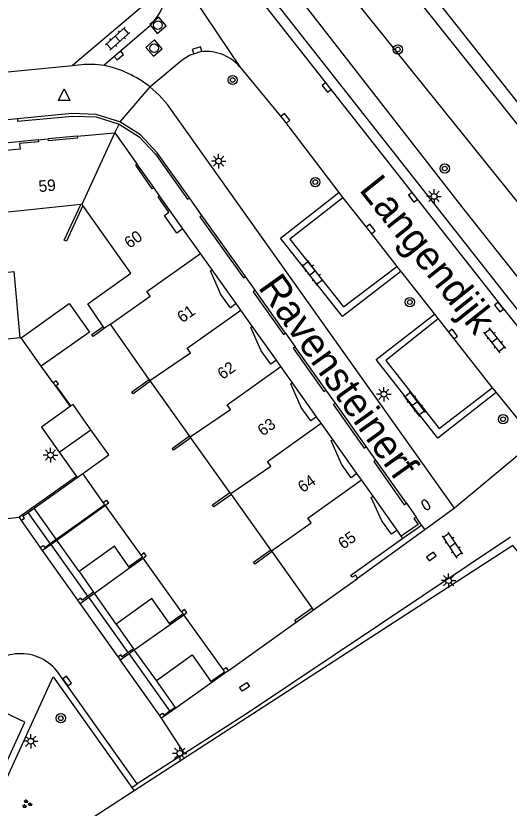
# Model space of a CAD drawing. Extents: x 124000 to 128010, y 398999 to 403000.
# Drawn here: x 126731.7 to 126774.3, y 400428.6 to 400497 of the extents above; entities that cross this region are included whole.
import ezdxf

# ---------------------------------------------------------------- set-up
doc = ezdxf.new("R2010")
doc.units = 0
for name, color, linetype in [('gg-afsc-draadraster', 7, 'Continuous'), ('gg-afsc-erfafscheiding', 7, 'Continuous'), ('gg-afsc-hekwerk', 7, 'Continuous'), ('gg-afsc-muur', 7, 'Continuous'), ('gg-anno-huisnummerreeks BGT', 7, 'Continuous'), ('gg-anno-openbare ruimte label', 7, 'Continuous'), ('gg-bbg-bijgebouw', 7, 'Continuous'), ('gg-bbg-hoofdgebouw', 7, 'Continuous'), ('gg-bbg-luifel en loopbrug', 7, 'Continuous'), ('gg-bbg-onder overbouw', 7, 'Continuous'), ('gg-bbg-pand overbouw', 7, 'Continuous'), ('gg-bbg-tussenscheiding', 7, 'Continuous'), ('gg-knt-verharding', 7, 'Continuous'), ('gg-knt-verharding nz', 7, 'Continuous'), ('gg-kntw-bovenkant insteek waterloop', 7, 'Continuous'), ('gg-kntw-waterlijn', 7, 'Continuous'), ('gt-grn-groengrens', 7, 'Continuous'), ('gt-grn-weggrens', 7, 'Continuous'), ('gt-symb-boom', 7, 'Continuous'), ('gt-symb-brandkraan', 7, 'Continuous'), ('gt-symb-groenvak', 7, 'Continuous'), ('gt-symb-klinker verharding', 7, 'Continuous'), ('gt-symb-kolk', 7, 'Continuous'), ('gt-symb-kolk center center', 7, 'Continuous'), ('gt-symb-lichtmast', 7, 'Continuous'), ('gt-symb-rioolschacht', 7, 'Continuous'), ('gt-symb-waterafsluiter', 7, 'Continuous')]:
    doc.layers.add(name, color=color, linetype=linetype)

# ---------------------------------------------------------------- blocks, each defined once
blk = doc.blocks.new('gt0-KL1')
at = {"layer": 'gt-symb-klinker verharding'}
for p, q in [((-1.15, 0.3), (1.15, 0.3)), ((-1, -0.3), (-1, 0.3)), ((-0.5, 0.3), (-0.5, 0.45)), ((0, -0.3), (0, 0.3)), ((0.5, 0.3), (0.5, 0.45)), ((1, -0.3), (1, 0.3)), ((-1.15, -0.3), (1.15, -0.3)), ((-0.5, -0.45), (-0.5, -0.3)), ((0.5, -0.45), (0.5, -0.3))]:
    blk.add_line(p, q, dxfattribs=at)
blk = doc.blocks.new('gt0-BR')
at = {"layer": 'gt-symb-brandkraan'}
for centre, radius, start, end in [((-0.244, 0), 0.206, 107.56694, 252.43307), ((0.599, -2.664), 3, 106.89205, 107.56694), ((0, -0.691), 0.938, 73.10799, 106.89205), ((-0.599, -2.664), 3, 72.43309, 73.10799), ((0.244, 0), 0.206, 287.56695, 72.43309), ((0.599, 2.664), 3, 252.43307, 253.10797), ((0, 0.691), 0.938, 253.10797, 286.89206), ((-0.599, 2.664), 3, 286.89206, 287.56695)]:
    blk.add_arc(centre, radius, start, end, dxfattribs=at)
blk = doc.blocks.new('gt0-LMAST')
at = {"layer": 'gt-symb-lichtmast'}
for p, q in [((-0.182, 0.173), (-0.447, 0.438)), ((-0.005, 0.246), (-0.005, 0.621)), ((0.172, 0.173), (0.437, 0.438)), ((-0.255, -0.004), (-0.63, -0.004)), ((-0.182, -0.181), (-0.447, -0.446)), ((-0.005, -0.254), (-0.005, -0.629)), ((0.437, -0.446), (0.172, -0.181)), ((0.245, -0.004), (0.62, -0.004))]:
    blk.add_line(p, q, dxfattribs=at)
blk.add_circle((-0.005, -0.004), 0.25, dxfattribs=at)
blk = doc.blocks.new('gt0-BOOM')
at = {"layer": 'gt-symb-boom'}
for radius in [0.4, 0.2]:
    blk.add_circle((0, 0), radius, dxfattribs=at)
blk = doc.blocks.new('gt0-KOLK')
at = {"layer": 'gt-symb-kolk'}
blk.add_lwpolyline([(0, 0), (0.375, 0), (0.375, 0.4), (-0.375, 0.4), (-0.375, 0), (0, 0)], dxfattribs=at)
blk = doc.blocks.new('gt0-KOLKCC')
at = {"layer": 'gt-symb-kolk center center'}
blk.add_lwpolyline([(-0.375, 0.2), (0.375, 0.2), (0.375, -0.2), (-0.375, -0.2)], close=True, dxfattribs=at)
blk = doc.blocks.new('gt0-WAFSL')
at = {"layer": 'gt-symb-waterafsluiter'}
for p, q in [((-0.5, -0.333), (0, 0.667)), ((0, 0.667), (0.5, -0.333)), ((0.5, -0.333), (-0.5, -0.333))]:
    blk.add_line(p, q, dxfattribs=at)
blk = doc.blocks.new('gt0-RS')
at = {"layer": 'gt-symb-rioolschacht'}
blk.add_lwpolyline([(-0.5, -0.5), (0.5, -0.5), (0.5, 0.5), (-0.5, 0.5)], close=True, dxfattribs=at)
blk.add_circle((0, 0), 0.375, dxfattribs=at)
blk = doc.blocks.new('gt0-GRVAK')
at = {"layer": 'gt-symb-groenvak'}
for p, q in [((-0.11, 0.189), (-0.228, 0.24)), ((-0.182, 0.153), (0.088, 0.153)), ((-0.091, 0.211), (-0.156, 0.322)), ((-0.047, 0.214), (-0.047, 0.393)), ((-0.004, 0.211), (0.061, 0.322)), ((0.015, 0.189), (0.133, 0.24)), ((0.262, -0.052), (0.197, 0.059)), ((0.305, -0.049), (0.305, 0.13)), ((0.349, -0.052), (0.414, 0.059)), ((-0.245, -0.228), (-0.363, -0.177)), ((-0.318, -0.264), (-0.047, -0.264)), ((-0.226, -0.206), (-0.291, -0.095)), ((-0.183, -0.203), (-0.183, -0.024)), ((-0.139, -0.206), (-0.074, -0.095)), ((-0.12, -0.228), (-0.002, -0.177)), ((0.243, -0.074), (0.125, -0.023)), ((0.17, -0.11), (0.441, -0.11)), ((0.368, -0.074), (0.486, -0.023))]:
    blk.add_line(p, q, dxfattribs=at)

msp = doc.modelspace()

# ---------------------------------------------------------------- linework, layer by layer
at = {"layer": 'gg-afsc-draadraster'}
msp.add_lwpolyline([(126737.818, 400527.425), (126737.742, 400527.292), (126768.738, 400488.804), (126807.433, 400440.756), (126820.025, 400425.119)], dxfattribs=at)
at = {"layer": 'gg-afsc-erfafscheiding'}
for p, q in [((126737.175, 400449.033), (126733.312, 400454.516)), ((126740.391, 400444.493), (126738.504, 400447.171)), ((126743.874, 400439.634), (126741.953, 400442.275))]:
    msp.add_line(p, q, dxfattribs=at)
at = {"layer": 'gg-afsc-hekwerk'}
for p, q in [((126732.165, 400469.223), (126732.068, 400469.213)), ((126734.952, 400465.315), (126733.915, 400466.769)), ((126750.074, 400440.467), (126755.931, 400444.665)), ((126741.948, 400430.098), (126725.543, 400419.474))]:
    msp.add_line(p, q, dxfattribs=at)
msp.add_lwpolyline([(126760.327, 400372.363), (126810.449, 400407.907), (126774.658, 400451.282), (126741.948, 400430.098)], dxfattribs=at)
at = {"layer": 'gg-afsc-muur'}
for p, q in [((126751.551, 400474.498), (126747.783, 400479.789)), ((126755.025, 400469.615), (126752.384, 400473.324)), ((126758.506, 400464.712), (126755.859, 400468.444)), ((126734.952, 400465.315), (126736.406, 400463.276)), ((126761.98, 400459.818), (126759.336, 400463.564)), ((126765.46, 400454.922), (126762.812, 400458.642)), ((126736.952, 400457.24), (126731.992, 400453.721)), ((126731.992, 400453.721), (126732.178, 400453.45)), ((126766.781, 400453.042), (126766.294, 400453.74)), ((126765.146, 400451.903), (126766.781, 400453.042)), ((126734.012, 400450.846), (126733.827, 400451.107)), ((126734.754, 400451.377), (126734.012, 400450.846)), ((126737.26, 400446.281), (126738.015, 400446.821)), ((126737.26, 400446.281), (126737.068, 400446.552)), ((126755.931, 400444.665), (126757.43, 400445.731)), ((126740.552, 400441.673), (126740.738, 400441.412)), ((126740.738, 400441.412), (126741.499, 400441.953)), ((126750.074, 400440.467), (126748.639, 400439.447)), ((126745.544, 400437.246), (126744.314, 400436.371)), ((126744.314, 400436.371), (126744.127, 400436.631))]:
    msp.add_line(p, q, dxfattribs=at)
for points in [[(126740.708, 400487.866), (126738.659, 400488.494), (126736.567, 400488.577), (126731.854, 400488.128)], [(126731.854, 400488.128), (126731.873, 400487.923), (126736.608, 400488.372), (126738.644, 400488.289), (126740.637, 400487.673)], [(126746.713, 400481.307), (126743.939, 400485.198), (126742.491, 400486.749), (126740.708, 400487.866)], [(126740.637, 400487.673), (126742.385, 400486.581), (126743.778, 400485.088), (126746.548, 400481.189), (126746.713, 400481.307)], [(126735.998, 400477.593), (126735.904, 400477.637), (126737.326, 400480.737)], [(126737.514, 400480.648), (126736.089, 400477.551), (126735.998, 400477.593)], [(126747.783, 400479.789), (126747.616, 400479.672), (126751.382, 400474.382), (126751.551, 400474.498)], [(126752.384, 400473.324), (126752.211, 400473.198), (126754.851, 400469.492), (126755.025, 400469.615)], [(126739.386, 400470.046), (126738.396, 400469.34), (126738.279, 400469.509), (126739.275, 400470.206)], [(126755.859, 400468.444), (126755.684, 400468.317), (126758.335, 400464.593), (126758.506, 400464.712)], [(126736.482, 400463.33), (126735.213, 400465.109), (126735.392, 400465.237), (126735.205, 400465.497), (126734.952, 400465.315)], [(126741.804, 400464.474), (126741.752, 400464.547), (126743.25, 400465.615)], [(126743.359, 400465.461), (126741.862, 400464.392), (126741.804, 400464.474)], [(126759.336, 400463.564), (126759.168, 400463.426), (126761.802, 400459.69), (126761.98, 400459.818)], [(126745.288, 400459.588), (126745.23, 400459.67), (126746.731, 400460.74)], [(126746.847, 400460.578), (126745.346, 400459.507), (126745.288, 400459.588)], [(126762.812, 400458.642), (126762.639, 400458.53), (126765.281, 400454.803), (126765.46, 400454.922)], [(126748.778, 400454.695), (126748.714, 400454.785), (126750.217, 400455.857)], [(126750.339, 400455.687), (126748.836, 400454.614), (126748.778, 400454.695)], [(126739.276, 400455.007), (126739.536, 400455.193), (126739.722, 400454.932), (126739.462, 400454.746)], [(126732.178, 400453.45), (126732.456, 400453.638), (126732.329, 400453.815), (126732.779, 400454.136)], [(126766.294, 400453.74), (126766.12, 400453.621), (126766.485, 400453.093), (126765.024, 400452.075)], [(126733.827, 400451.107), (126734.08, 400451.286), (126734.207, 400451.107), (126734.696, 400451.457)], [(126752.315, 400449.762), (126752.258, 400449.848), (126753.751, 400450.909)], [(126742.723, 400450.19), (126742.983, 400450.376), (126742.797, 400450.637), (126742.536, 400450.451)], [(126753.861, 400450.754), (126752.37, 400449.679), (126752.315, 400449.762)], [(126737.951, 400446.911), (126737.456, 400446.558), (126737.329, 400446.737), (126737.068, 400446.552)], [(126746.22, 400445.304), (126746.48, 400445.489), (126746.294, 400445.75), (126746.033, 400445.565)], [(126755.931, 400444.665), (126755.815, 400444.828), (126757.313, 400445.896)], [(126741.435, 400442.043), (126740.91, 400441.672), (126740.79, 400441.842), (126740.552, 400441.673)], [(126749.631, 400440.559), (126749.899, 400440.734), (126750.074, 400440.467)], [(126744.127, 400436.631), (126744.378, 400436.812), (126744.507, 400436.634), (126745.036, 400437.012)]]:
    msp.add_lwpolyline(points, dxfattribs=at)
at = {"layer": 'gg-bbg-bijgebouw'}
for p, q in [((126736.482, 400463.33), (126736.406, 400463.276)), ((126735.473, 400459.327), (126736.952, 400457.24)), ((126736.952, 400457.24), (126737.012, 400457.156)), ((126737.012, 400457.156), (126737.492, 400457.499)), ((126738.504, 400447.171), (126741.551, 400449.352)), ((126741.551, 400449.352), (126741.491, 400449.436)), ((126738.44, 400447.26), (126738.504, 400447.171)), ((126741.953, 400442.275), (126745.045, 400444.47)), ((126745.045, 400444.47), (126744.985, 400444.554)), ((126741.89, 400442.365), (126741.953, 400442.275)), ((126748.639, 400439.447), (126745.544, 400437.246)), ((126748.576, 400439.536), (126748.639, 400439.447)), ((126745.544, 400437.246), (126745.484, 400437.331))]:
    msp.add_line(p, q, dxfattribs=at)
for points in [[(126736.406, 400463.276), (126733.929, 400461.505), (126735.473, 400459.327)], [(126738.209, 400461.282), (126736.661, 400463.458), (126736.482, 400463.33)], [(126737.492, 400457.499), (126739.753, 400459.112), (126738.209, 400461.282)], [(126741.491, 400449.436), (126740.227, 400451.209), (126737.175, 400449.033), (126738.44, 400447.26)], [(126744.985, 400444.554), (126743.474, 400446.691), (126740.391, 400444.493), (126741.89, 400442.365)], [(126745.484, 400437.331), (126743.874, 400439.634), (126746.948, 400441.826), (126748.576, 400439.536)]]:
    msp.add_lwpolyline(points, dxfattribs=at)
at = {"layer": 'gg-bbg-hoofdgebouw'}
for p, q in [((126737.029, 400486.627), (126740.267, 400486.922)), ((126740.267, 400486.922), (126742.17, 400484.242)), ((126733.654, 400486.307), (126734.516, 400486.387)), ((126744.135, 400481.484), (126743.633, 400482.188)), ((126737.442, 400480.749), (126737.326, 400480.737)), ((126737.514, 400480.648), (126737.442, 400480.749)), ((126747.667, 400476.509), (126746.16, 400478.624)), ((126748.67, 400475.101), (126747.667, 400476.509)), ((126751.145, 400471.613), (126750.749, 400472.167)), ((126752.145, 400470.214), (126751.145, 400471.613)), ((126739.386, 400470.046), (126739.275, 400470.206)), ((126739.894, 400470.408), (126739.386, 400470.046)), ((126743.25, 400465.615), (126739.894, 400470.408)), ((126754.621, 400466.727), (126754.232, 400467.274)), ((126755.62, 400465.324), (126754.621, 400466.727)), ((126743.301, 400465.542), (126743.25, 400465.615)), ((126743.359, 400465.461), (126743.301, 400465.542)), ((126746.731, 400460.74), (126743.359, 400465.461)), ((126758.101, 400461.831), (126757.702, 400462.389)), ((126759.102, 400460.429), (126758.101, 400461.831)), ((126746.789, 400460.659), (126746.731, 400460.74)), ((126746.847, 400460.578), (126746.789, 400460.659)), ((126750.217, 400455.857), (126746.847, 400460.578)), ((126761.571, 400456.94), (126761.174, 400457.489)), ((126762.581, 400455.543), (126761.571, 400456.94)), ((126750.281, 400455.768), (126750.217, 400455.857)), ((126750.339, 400455.687), (126750.281, 400455.768)), ((126753.751, 400450.909), (126750.339, 400455.687)), ((126765.024, 400452.075), (126764.654, 400452.599)), ((126765.146, 400451.903), (126765.024, 400452.075)), ((126753.813, 400450.822), (126753.751, 400450.909)), ((126753.861, 400450.754), (126753.813, 400450.822)), ((126757.313, 400445.896), (126753.861, 400450.754)), ((126757.43, 400445.731), (126761.248, 400448.444)), ((126757.43, 400445.731), (126757.313, 400445.896))]:
    msp.add_line(p, q, dxfattribs=at)
for points in [[(126737.326, 400480.737), (126730.183, 400479.973), (126730.729, 400474.864), (126731.536, 400474.944), (126731.568, 400474.621)], [(126739.275, 400470.206), (126737.924, 400472.154), (126741.656, 400474.787), (126737.514, 400480.648)], [(126761.248, 400448.444), (126761.099, 400448.712), (126760.776, 400448.532), (126760.635, 400448.702), (126765.146, 400451.903)]]:
    msp.add_lwpolyline(points, dxfattribs=at)
at = {"layer": 'gg-bbg-luifel en loopbrug'}
for p, q in [((126731.568, 400474.621), (126732.068, 400469.213)), ((126732.068, 400469.213), (126729.191, 400468.931)), ((126733.915, 400466.769), (126732.165, 400469.223)), ((126733.312, 400454.516), (126737.012, 400457.156)), ((126739.276, 400455.007), (126737.492, 400457.499)), ((126732.779, 400454.136), (126733.312, 400454.516)), ((126739.462, 400454.746), (126734.754, 400451.377)), ((126742.536, 400450.451), (126739.462, 400454.746)), ((126734.696, 400451.457), (126732.779, 400454.136)), ((126737.951, 400446.911), (126734.754, 400451.377)), ((126742.664, 400450.272), (126741.491, 400449.436)), ((126742.536, 400450.451), (126742.664, 400450.272)), ((126741.551, 400449.352), (126742.723, 400450.19)), ((126746.033, 400445.565), (126742.723, 400450.19)), ((126738.44, 400447.26), (126737.951, 400446.911)), ((126738.015, 400446.821), (126738.504, 400447.171)), ((126741.435, 400442.043), (126738.015, 400446.821)), ((126746.033, 400445.565), (126746.161, 400445.386)), ((126746.161, 400445.386), (126744.985, 400444.554)), ((126745.045, 400444.47), (126746.22, 400445.304)), ((126749.631, 400440.559), (126746.22, 400445.304)), ((126741.89, 400442.365), (126741.435, 400442.043)), ((126741.499, 400441.953), (126741.953, 400442.275)), ((126745.036, 400437.012), (126741.499, 400441.953)), ((126745.036, 400437.012), (126745.484, 400437.331))]:
    msp.add_line(p, q, dxfattribs=at)
for points in [[(126732.165, 400469.223), (126736.336, 400472.166), (126738.074, 400469.703), (126733.915, 400466.769)], [(126734.696, 400451.457), (126739.403, 400454.828), (126739.276, 400455.007)], [(126748.576, 400439.536), (126749.752, 400440.375), (126749.631, 400440.559)]]:
    msp.add_lwpolyline(points, dxfattribs=at)
at = {"layer": 'gg-bbg-onder overbouw'}
for points in [[(126737.029, 400486.627), (126737.044, 400486.468), (126734.531, 400486.228), (126734.516, 400486.387)], [(126733.654, 400486.307), (126733.669, 400486.143), (126732.034, 400485.989), (126732.08, 400485.5), (126730.237, 400485.326), (126730.176, 400485.973)], [(126743.633, 400482.188), (126743.503, 400482.095), (126742.08, 400484.124), (126742.17, 400484.242)], [(126746.16, 400478.624), (126745.631, 400478.247), (126744.564, 400479.783), (126744.95, 400480.055), (126744.009, 400481.385), (126744.135, 400481.484)], [(126750.749, 400472.167), (126750.261, 400471.818), (126749.442, 400472.964), (126748.542, 400475.003), (126748.67, 400475.101)], [(126754.232, 400467.274), (126753.743, 400466.926), (126752.923, 400468.088), (126752.021, 400470.117), (126752.145, 400470.214)], [(126757.702, 400462.389), (126757.214, 400462.04), (126756.379, 400463.205), (126755.474, 400465.238), (126755.62, 400465.324)], [(126761.174, 400457.489), (126760.688, 400457.137), (126759.867, 400458.313), (126758.951, 400460.335), (126759.102, 400460.429)], [(126764.654, 400452.599), (126764.164, 400452.253), (126763.348, 400453.418), (126762.426, 400455.439), (126762.581, 400455.543)]]:
    msp.add_lwpolyline(points, dxfattribs=at)
at = {"layer": 'gg-bbg-pand overbouw'}
for p, q in [((126737.029, 400486.627), (126734.516, 400486.387)), ((126733.654, 400486.307), (126730.176, 400485.973)), ((126743.633, 400482.188), (126742.17, 400484.242)), ((126746.16, 400478.624), (126744.135, 400481.484)), ((126750.749, 400472.167), (126748.67, 400475.101)), ((126754.232, 400467.274), (126752.145, 400470.214)), ((126757.702, 400462.389), (126755.62, 400465.324)), ((126761.174, 400457.489), (126759.102, 400460.429)), ((126764.654, 400452.599), (126762.581, 400455.543))]:
    msp.add_line(p, q, dxfattribs=at)
at = {"layer": 'gg-bbg-tussenscheiding'}
for p, q in [((126737.442, 400480.749), (126740.267, 400486.922)), ((126735.473, 400459.327), (126738.209, 400461.282))]:
    msp.add_line(p, q, dxfattribs=at)
for points in [[(126739.894, 400470.408), (126743.324, 400472.811), (126743.037, 400473.221), (126747.667, 400476.509)], [(126743.301, 400465.542), (126743.302, 400465.542), (126746.799, 400467.907), (126746.516, 400468.325), (126751.145, 400471.613)], [(126746.789, 400460.659), (126750.271, 400463.019), (126749.989, 400463.436), (126754.621, 400466.727)], [(126750.281, 400455.768), (126753.75, 400458.124), (126753.468, 400458.539), (126758.101, 400461.831)], [(126753.813, 400450.822), (126757.229, 400453.24), (126756.941, 400453.65), (126761.571, 400456.94)]]:
    msp.add_lwpolyline(points, dxfattribs=at)
at = {"layer": 'gg-knt-verharding'}
for p, q in [((126742.939, 400495.837), (126739.34, 400492.753)), ((126714.476, 400490.604), (126736.613, 400492.736)), ((126731.854, 400488.128), (126730.009, 400487.935)), ((126759.62, 400481.754), (126759.959, 400481.311)), ((126747.783, 400479.789), (126746.713, 400481.307)), ((126764.633, 400475.384), (126764.97, 400474.956)), ((126764.97, 400474.956), (126767.883, 400471.259)), ((126752.384, 400473.324), (126751.551, 400474.498)), ((126767.883, 400471.259), (126768.199, 400470.858)), ((126755.025, 400469.615), (126755.859, 400468.444)), ((126759.336, 400463.564), (126758.506, 400464.712)), ((126772.874, 400464.909), (126773.207, 400464.5)), ((126773.207, 400464.5), (126776.612, 400460.316)), ((126762.812, 400458.642), (126761.98, 400459.818)), ((126776.612, 400460.316), (126769.611, 400454.495)), ((126765.46, 400454.922), (126766.294, 400453.74)), ((126732.178, 400453.45), (126733.827, 400451.107)), ((126774.47, 400452.002), (126751.73, 400436.806)), ((126737.068, 400446.552), (126734.012, 400450.846)), ((126740.552, 400441.673), (126737.26, 400446.281)), ((126744.127, 400436.631), (126740.738, 400441.412)), ((126742.202, 400430.689), (126735.261, 400440.466)), ((126751.73, 400436.806), (126746.281, 400433.308)), ((126746.281, 400433.308), (126742.202, 400430.689)), ((126741.744, 400430.385), (126742.202, 400430.689))]:
    msp.add_line(p, q, dxfattribs=at)
for points in [[(126744.325, 400499.597), (126743.905, 400498.935), (126736.613, 400492.736)], [(126751.614, 400500), (126773.618, 400471.996), (126782.345, 400461.088)], [(126782.576, 400462.219), (126774.431, 400472.456), (126752.766, 400500)], [(126743.306, 400490.896), (126746.085, 400493.232), (126746.729, 400493.622), (126747.444, 400493.86)], [(126736.613, 400492.736), (126737.637, 400492.835), (126738.573, 400492.849), (126739.34, 400492.753)], [(126751.058, 400492.63), (126754.852, 400488.038), (126759.62, 400481.754)], [(126769.611, 400454.495), (126744.813, 400489.354), (126744.104, 400490.169), (126743.306, 400490.896)], [(126764.97, 400474.956), (126759.949, 400471.061), (126754.585, 400477.826), (126759.62, 400481.754)], [(126759.959, 400481.311), (126755.397, 400477.722), (126760.039, 400471.881), (126764.633, 400475.384)], [(126773.207, 400464.5), (126768.191, 400460.559), (126762.838, 400467.332), (126767.883, 400471.259)], [(126768.199, 400470.858), (126763.69, 400467.263), (126768.282, 400461.381), (126772.874, 400464.909)], [(126725.543, 400419.474), (126734.936, 400439.946), (126741.744, 400430.385)], [(126715.34, 400411.039), (126720.107, 400408.917), (126732.489, 400436.036), (126727.785, 400438.241)]]:
    msp.add_lwpolyline(points, dxfattribs=at)
for centre, radius, start, end in [((126739.273, 400500.115), 5.634, 310.59112, 358.8278), ((126748.206, 400490.174), 3.764, 40.73248, 101.67621), ((126732.111, 400437.828), 4.109, 39.94563, 152.40689)]:
    msp.add_arc(centre, radius, start, end, dxfattribs=at)
at = {"layer": 'gg-knt-verharding nz'}
msp.add_line((126768.199, 400470.858), (126772.874, 400464.909), dxfattribs=at)
msp.add_lwpolyline([(126759.959, 400481.311), (126762.216, 400478.49), (126764.633, 400475.384)], dxfattribs=at)
msp.add_arc((126737.199, 400483.016), 9.969, 52.22208, 77.59712, dxfattribs=at)
at = {"layer": 'gg-kntw-bovenkant insteek waterloop'}
msp.add_lwpolyline([(126823.596, 400427.708), (126793.97, 400463.98), (126765.23, 400500), (126740.855, 400531.671)], dxfattribs=at)
at = {"layer": 'gg-kntw-waterlijn'}
msp.add_lwpolyline([(126742.642, 400531.324), (126760.537, 400507.916), (126790.641, 400469.847), (126806.788, 400450.67), (126824.556, 400428.989), (126853.951, 400392.356), (126887.227, 400352.479), (126899.966, 400336.523), (126920.806, 400311.754), (126925.43, 400305.465), (126930.162, 400297.907), (126934.52, 400290.182), (126948.005, 400258.884), (126964.867, 400222.771)], dxfattribs=at)
at = {"layer": 'gt-grn-groengrens'}
msp.add_line((126741.744, 400430.385), (126741.948, 400430.098), dxfattribs=at)
msp.add_lwpolyline([(126732.745, 400527.673), (126737.212, 400521.943), (126737.716, 400522.447), (126754.42, 400500.884), (126770.319, 400480.445), (126792.125, 400453.006), (126799.795, 400443.71), (126811.887, 400428.927), (126816.937, 400422.88)], dxfattribs=at)
at = {"layer": 'gt-grn-weggrens'}
for p, q in [((126744.203, 400502.84), (126751.058, 400492.63)), ((126743.306, 400490.896), (126740.708, 400487.866)), ((126740.267, 400486.922), (126740.637, 400487.673)), ((126769.611, 400454.495), (126767.057, 400452.647)), ((126729.29, 400453.439), (126731.992, 400453.721)), ((126766.781, 400453.042), (126767.057, 400452.647)), ((126767.057, 400452.647), (126761.248, 400448.444)), ((126746.281, 400433.308), (126744.314, 400436.371))]:
    msp.add_line(p, q, dxfattribs=at)

# ---------------------------------------------------------------- block references
at = {"layer": 'gt-symb-boom'}
for p in [(126764.723, 400494.12), (126750.451, 400491.48), (126768.777, 400483.84), (126757.591, 400482.665), (126765.761, 400472.298), (126773.818, 400462.185), (126735.604, 400436.36)]:
    msp.add_blockref('gt0-BOOM', p, dxfattribs=at)
at = {"layer": 'gt-symb-brandkraan', "rotation": -54.64205741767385}
msp.add_blockref('gt0-BR', (126767.143, 400454.791), dxfattribs=at)
at = {"layer": 'gt-symb-groenvak'}
msp.add_blockref('gt0-GRVAK', (126732.659, 400428.96), dxfattribs=at)
at = {"layer": 'gt-symb-klinker verharding'}
for p, rotation in [((126740.511, 400495.052), 41.43377070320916), ((126757.37, 400474.818), 126.9958977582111), ((126773.094, 400469.006), 128.6687537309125), ((126766.183, 400463.51), 126.9958977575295), ((126769.456, 400451.309), 123.62652912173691)]:
    msp.add_blockref('gt0-KL1', p, dxfattribs=dict(at, rotation=rotation))
at = {"layer": 'gt-symb-kolk'}
for p, rotation in [((126740.488, 400493.757), -139.66603398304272), ((126747.444, 400493.86), 18.054552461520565), ((126758.733, 400490.961), 128.22155685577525), ((126754.852, 400488.038), -50.436491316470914), ((126766.19, 400481.481), 128.1765376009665), ((126762.216, 400478.49), -51.33124626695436), ((126773.618, 400471.996), 128.09608536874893), ((126769.32, 400469.417), -52.109937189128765), ((126767.505, 400450.5), -144.81546069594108), ((126735.985, 400439.453), -54.64205742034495)]:
    msp.add_blockref('gt0-KOLK', p, dxfattribs=dict(at, rotation=rotation))
at = {"layer": 'gt-symb-kolk center center', "rotation": -146.786459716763}
msp.add_blockref('gt0-KOLKCC', (126751.476, 400439.072), dxfattribs=at)
at = {"layer": 'gt-symb-lichtmast'}
for p in [(126749.245, 400484.474), (126767.861, 400481.43), (126763.522, 400464.344), (126734.719, 400459.09), (126769.115, 400448.249), (126733.007, 400434.376), (126745.884, 400433.332)]:
    msp.add_blockref('gt0-LMAST', p, dxfattribs=at)
at = {"layer": 'gt-symb-rioolschacht'}
for p, rotation in [((126743.995, 400496.215), 39.64417495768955), ((126743.657, 400494.231), 131.14819511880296)]:
    msp.add_blockref('gt0-RS', p, dxfattribs=dict(at, rotation=rotation))
at = {"layer": 'gt-symb-waterafsluiter'}
msp.add_blockref('gt0-WAFSL', (126735.891, 400490.039), dxfattribs=at)

# ---------------------------------------------------------------- texts
at = {"layer": 'gg-anno-huisnummerreeks BGT'}
for s, rotation, p in [('59', 5.3, (126733.727, 400481.794)), ('60', 35.3, (126741.538, 400476.886)), ('61', 35.3, (126746.101, 400470.464)), ('62', 35.4, (126749.583, 400465.571)), ('63', 35.4, (126753.054, 400460.684)), ('64', 35.2, (126756.521, 400455.798)), ('65', 35.2, (126760, 400450.911))]:
    msp.add_text(s, height=1, rotation=rotation, dxfattribs=at).set_placement(p)
at = {"layer": 'gg-anno-openbare ruimte label'}
for s, rotation, p in [('Langendijk', 308.6, (126761.312, 400481.984)), ('Ravensteinerf', 305.5, (126752.587, 400473.562))]:
    msp.add_text(s, height=2.5, rotation=rotation, dxfattribs=at).set_placement(p)

doc.saveas('drawing.dxf')
